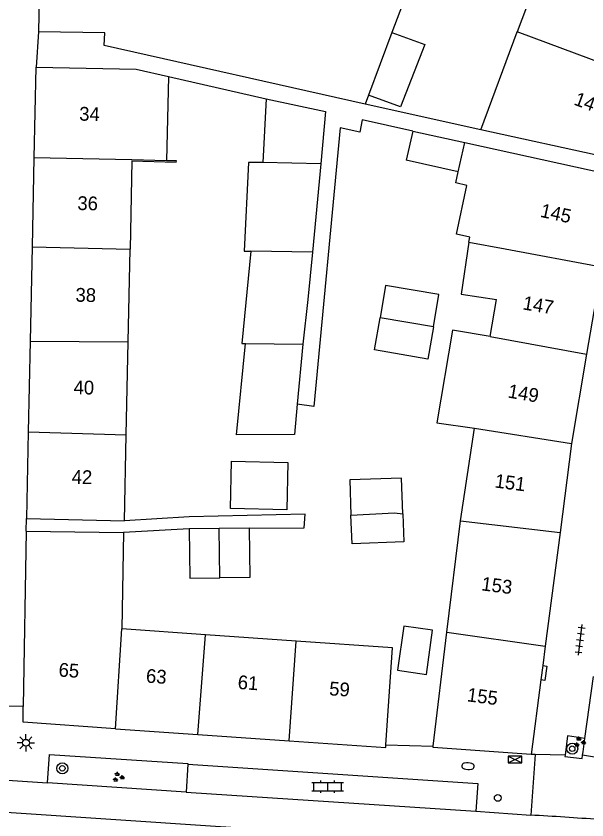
# Model space of a CAD drawing. Extents: x 132994 to 136000, y 393499 to 395512.
# Drawn here: x 133687.6 to 133729, y 395391.3 to 395449.7 of the extents above; entities that cross this region are included whole.
import ezdxf

# ---------------------------------------------------------------- set-up
doc = ezdxf.new("R2010")
doc.units = 0
for name, color, linetype in [('gg-afsc-erfafscheiding', 7, 'Continuous'), ('gg-afsc-hekwerk', 7, 'Continuous'), ('gg-afsc-muur', 7, 'Continuous'), ('gg-anno-huisnummerreeks BGT', 7, 'Continuous'), ('gg-bbg-bijgebouw', 7, 'Continuous'), ('gg-bbg-gedigitaliseerde bebouwing', 7, 'Continuous'), ('gg-bbg-gedigitaliseerde bijgebouw', 7, 'Continuous'), ('gg-bbg-hoofdgebouw', 7, 'Continuous'), ('gg-bbg-tussenscheiding', 7, 'Continuous'), ('gg-knt-verharding', 7, 'Continuous'), ('gg-knt-verharding nz', 7, 'Continuous'), ('gt-grn-vlakafsluiter', 7, 'Continuous'), ('gt-grn-weggrens', 7, 'Continuous'), ('gt-symb-boom', 7, 'Continuous'), ('gt-symb-brandkraan', 7, 'Continuous'), ('gt-symb-groenvak', 7, 'Continuous'), ('gt-symb-klinker verharding', 7, 'Continuous'), ('gt-symb-lichtmast', 7, 'Continuous'), ('gt-symb-tegel verharding', 7, 'Continuous'), ('gt-symb-verkeersregelinstallatiekast', 7, 'Continuous'), ('gt-symb-verkeersregelinstallatiepaal', 7, 'Continuous')]:
    doc.layers.add(name, color=color, linetype=linetype)

# ---------------------------------------------------------------- blocks, each defined once
blk = doc.blocks.new('gt0-TEG1')
at = {"layer": 'gt-symb-tegel verharding'}
for p, q in [((-1.125, 0), (1.125, 0)), ((-0.9, -0.25), (-0.9, 0.25)), ((-0.45, -0.25), (-0.45, 0.25)), ((0, -0.25), (0, 0.25)), ((0.45, -0.25), (0.45, 0.25)), ((0.9, -0.25), (0.9, 0.25))]:
    blk.add_line(p, q, dxfattribs=at)
blk = doc.blocks.new('gt0-VRIKST')
at = {"layer": 'gt-symb-verkeersregelinstallatiekast'}
for p, q in [((-0.501, -0.249), (0.501, 0.249)), ((-0.501, 0.249), (0.501, -0.249))]:
    blk.add_line(p, q, dxfattribs=at)
blk.add_lwpolyline([(0.501, 0.249), (-0.501, 0.249), (-0.501, -0.249), (0.501, -0.249)], close=True, dxfattribs=at)
blk = doc.blocks.new('gt0-BOOM')
at = {"layer": 'gt-symb-boom'}
for radius in [0.4, 0.2]:
    blk.add_circle((0, 0), radius, dxfattribs=at)
blk = doc.blocks.new('gt0-GRVAK')
at = {"layer": 'gt-symb-groenvak'}
for p, q in [((-0.11, 0.189), (-0.228, 0.24)), ((-0.182, 0.153), (0.088, 0.153)), ((-0.091, 0.211), (-0.156, 0.322)), ((-0.047, 0.214), (-0.047, 0.393)), ((-0.004, 0.211), (0.061, 0.322)), ((0.015, 0.189), (0.133, 0.24)), ((0.262, -0.052), (0.197, 0.059)), ((0.305, -0.049), (0.305, 0.13)), ((0.349, -0.052), (0.414, 0.059)), ((-0.245, -0.228), (-0.363, -0.177)), ((-0.318, -0.264), (-0.047, -0.264)), ((-0.226, -0.206), (-0.291, -0.095)), ((-0.183, -0.203), (-0.183, -0.024)), ((-0.139, -0.206), (-0.074, -0.095)), ((-0.12, -0.228), (-0.002, -0.177)), ((0.243, -0.074), (0.125, -0.023)), ((0.17, -0.11), (0.441, -0.11)), ((0.368, -0.074), (0.486, -0.023))]:
    blk.add_line(p, q, dxfattribs=at)
blk = doc.blocks.new('gt0-VIPAAL')
at = {"layer": 'gt-symb-verkeersregelinstallatiepaal'}
blk.add_circle((0, 0), 0.25, dxfattribs=at)
blk = doc.blocks.new('gt0-KL1')
at = {"layer": 'gt-symb-klinker verharding'}
for p, q in [((-1.15, 0.3), (1.15, 0.3)), ((-1, -0.3), (-1, 0.3)), ((-0.5, 0.3), (-0.5, 0.45)), ((0, -0.3), (0, 0.3)), ((0.5, 0.3), (0.5, 0.45)), ((1, -0.3), (1, 0.3)), ((-1.15, -0.3), (1.15, -0.3)), ((-0.5, -0.45), (-0.5, -0.3)), ((0.5, -0.45), (0.5, -0.3))]:
    blk.add_line(p, q, dxfattribs=at)
blk = doc.blocks.new('gt0-BR')
at = {"layer": 'gt-symb-brandkraan'}
for centre, radius, start, end in [((-0.244, 0), 0.206, 107.56694, 252.43307), ((0.599, -2.664), 3, 106.89205, 107.56694), ((0, -0.691), 0.938, 73.10799, 106.89205), ((-0.599, -2.664), 3, 72.43309, 73.10799), ((0.244, 0), 0.206, 287.56695, 72.43309), ((0.599, 2.664), 3, 252.43307, 253.10797), ((0, 0.691), 0.938, 253.10797, 286.89206), ((-0.599, 2.664), 3, 286.89206, 287.56695)]:
    blk.add_arc(centre, radius, start, end, dxfattribs=at)
blk = doc.blocks.new('gt0-LMAST')
at = {"layer": 'gt-symb-lichtmast'}
for p, q in [((-0.005, 0.246), (-0.005, 0.621)), ((-0.182, 0.173), (-0.447, 0.438)), ((0.172, 0.173), (0.437, 0.438)), ((-0.255, -0.004), (-0.63, -0.004)), ((-0.182, -0.181), (-0.447, -0.446)), ((-0.005, -0.254), (-0.005, -0.629)), ((0.437, -0.446), (0.172, -0.181)), ((0.245, -0.004), (0.62, -0.004))]:
    blk.add_line(p, q, dxfattribs=at)
blk.add_circle((-0.005, -0.004), 0.25, dxfattribs=at)

msp = doc.modelspace()

# ---------------------------------------------------------------- linework, layer by layer
at = {"layer": 'gg-afsc-erfafscheiding'}
for p, q in [((133716.088, 395451.817), (133714.863, 395448.543)), ((133721.322, 395441.451), (133712.93, 395443.333)), ((133716.383, 395441.369), (133712.695, 395442.196)), ((133700.137, 395412.473), (133695.368, 395412.197))]:
    msp.add_line(p, q, dxfattribs=at)
for points in [[(133712.93, 395443.333), (133693.958, 395447.587), (133694.012, 395448.507), (133689.195, 395448.588)], [(133712.695, 395442.196), (133712.527, 395441.283), (133711.096, 395441.603)], [(133711.096, 395441.603), (133709.193, 395421.365), (133707.994, 395421.523)], [(133704.503, 395412.518), (133708.485, 395412.558), (133708.554, 395413.551), (133700.147, 395413.341), (133695.439, 395413.066)]]:
    msp.add_lwpolyline(points, dxfattribs=at)
at = {"layer": 'gg-afsc-hekwerk'}
msp.add_line((133689.398, 395456.631), (133689.195, 395448.588), dxfattribs=at)
at = {"layer": 'gg-afsc-muur'}
for p, q in [((133698.635, 395445.333), (133705.721, 395443.721)), ((133714.424, 395396.79), (133717.862, 395396.689))]:
    msp.add_line(p, q, dxfattribs=at)
at = {"layer": 'gg-bbg-bijgebouw'}
for p, q in [((133714.863, 395448.543), (133713.173, 395443.989)), ((133716.383, 395441.369), (133715.907, 395439.251)), ((133716.383, 395441.369), (133720.149, 395440.542)), ((133709.693, 395438.992), (133709.09, 395432.576))]:
    msp.add_line(p, q, dxfattribs=at)
for points in [[(133714.863, 395448.543), (133717.242, 395447.662), (133715.498, 395443.126), (133713.173, 395443.989)], [(133705.721, 395443.721), (133710.051, 395442.799), (133709.693, 395438.992)], [(133709.09, 395432.576), (133708.766, 395429.127), (133708.404, 395425.888)]]:
    msp.add_lwpolyline(points, dxfattribs=at)
at = {"layer": 'gg-bbg-gedigitaliseerde bebouwing'}
for p, q in [((133695.979, 395439.199), (133695.847, 395432.786)), ((133695.708, 395426.049), (133695.847, 395432.786)), ((133721.985, 395426.446), (133722.446, 395429.13)), ((133695.568, 395419.314), (133695.708, 395426.049)), ((133719.836, 395413.067), (133720.848, 395419.799)), ((133695.439, 395413.066), (133695.568, 395419.314)), ((133688.33, 395413.22), (133695.439, 395413.066)), ((133718.859, 395404.97), (133719.836, 395413.067)), ((133688.3, 395412.31), (133695.368, 395412.197)), ((133695.368, 395412.197), (133695.257, 395405.205)), ((133701.332, 395404.783), (133695.257, 395405.205)), ((133707.907, 395404.326), (133701.332, 395404.783)), ((133717.862, 395396.689), (133718.859, 395404.97))]:
    msp.add_line(p, q, dxfattribs=at)
for points in [[(133720.454, 395433.31), (133720.509, 395433.667), (133719.561, 395433.88), (133720.292, 395437.425), (133719.492, 395437.604), (133719.671, 395438.405)], [(133720.454, 395433.31), (133719.88, 395429.533), (133722.446, 395429.13)], [(133721.985, 395426.446), (133719.27, 395426.91), (133718.117, 395420.17), (133720.848, 395419.799)], [(133714.424, 395396.79), (133714.917, 395403.839), (133707.907, 395404.326)]]:
    msp.add_lwpolyline(points, dxfattribs=at)
at = {"layer": 'gg-bbg-gedigitaliseerde bijgebouw'}
for p, q in [((133705.721, 395443.721), (133705.492, 395439.079)), ((133719.671, 395438.405), (133715.907, 395439.251)), ((133708.404, 395425.888), (133707.994, 395421.523)), ((133702.32, 395412.495), (133700.137, 395412.473)), ((133704.503, 395412.518), (133702.32, 395412.495))]:
    msp.add_line(p, q, dxfattribs=at)
for points in [[(133705.492, 395439.079), (133704.449, 395439.094), (133704.143, 395432.657), (133704.63, 395432.649)], [(133704.63, 395432.649), (133703.969, 395425.944), (133704.241, 395425.941)], [(133717.876, 395427.148), (133718.277, 395429.488), (133714.407, 395430.151), (133714.006, 395427.812)], [(133717.876, 395427.148), (133717.476, 395424.809), (133713.605, 395425.472), (133714.006, 395427.812)], [(133707.994, 395421.523), (133707.787, 395419.322), (133703.587, 395419.311), (133704.241, 395425.941)], [(133703.147, 395413.943), (133703.219, 395417.383), (133707.307, 395417.299), (133707.236, 395413.858), (133703.147, 395413.943)], [(133715.662, 395413.559), (133715.567, 395416.164), (133711.797, 395416.027), (133711.89, 395413.466)], [(133715.662, 395413.559), (133715.736, 395411.533), (133711.965, 395411.396), (133711.89, 395413.466)], [(133700.137, 395412.473), (133700.192, 395408.885), (133702.375, 395408.907)], [(133704.503, 395412.518), (133704.557, 395408.929), (133702.375, 395408.907)], [(133715.274, 395402.196), (133717.365, 395401.902), (133717.818, 395405.118), (133715.728, 395405.413), (133715.274, 395402.196)]]:
    msp.add_lwpolyline(points, dxfattribs=at)
at = {"layer": 'gg-bbg-hoofdgebouw'}
for p, q in [((133726.081, 395454.265), (133723.968, 395448.578)), ((133721.322, 395441.451), (133723.968, 395448.578)), ((133689.008, 395446.021), (133688.872, 395439.424)), ((133689.008, 395446.021), (133689.04, 395446.02)), ((133698.635, 395445.333), (133698.489, 395439.221)), ((133731.97, 395439.137), (133721.322, 395441.451)), ((133720.149, 395440.542), (133731.504, 395438.049)), ((133688.872, 395439.424), (133688.738, 395432.955)), ((133688.738, 395432.955), (133688.596, 395426.102)), ((133730.07, 395431.5), (133729.003, 395425.168)), ((133688.596, 395426.102), (133688.46, 395419.517)), ((133729.003, 395425.168), (133727.91, 395418.68)), ((133688.46, 395419.517), (133688.33, 395413.22)), ((133727.91, 395418.68), (133727.071, 395412.214)), ((133688.3, 395412.31), (133688.098, 395399.561)), ((133727.071, 395412.214), (133725.999, 395403.949)), ((133725.999, 395403.949), (133725.816, 395402.536)), ((133725.816, 395402.536), (133725.681, 395401.495)), ((133725.681, 395401.495), (133724.98, 395396.09)), ((133694.788, 395397.954), (133700.772, 395397.538)), ((133700.772, 395397.538), (133707.399, 395397.077))]:
    msp.add_line(p, q, dxfattribs=at)
for points in [[(133689.04, 395446.02), (133696.292, 395445.876), (133698.635, 395445.333)], [(133695.979, 395439.199), (133699.207, 395439.102), (133699.21, 395439.202), (133698.489, 395439.221)], [(133694.788, 395397.954), (133688.08, 395398.42), (133688.098, 395399.561)], [(133707.399, 395397.077), (133714.41, 395396.59), (133714.424, 395396.79)], [(133724.98, 395396.09), (133717.85, 395396.59), (133717.862, 395396.689)]]:
    msp.add_lwpolyline(points, dxfattribs=at)
at = {"layer": 'gg-bbg-tussenscheiding'}
for p, q in [((133734.082, 395444.816), (133723.968, 395448.578)), ((133719.671, 395438.405), (133720.149, 395440.542)), ((133695.981, 395439.277), (133688.872, 395439.424)), ((133698.489, 395439.221), (133695.981, 395439.277)), ((133709.693, 395438.992), (133705.492, 395439.079)), ((133720.454, 395433.31), (133723.08, 395432.816)), ((133688.738, 395432.955), (133695.847, 395432.786)), ((133709.09, 395432.576), (133704.63, 395432.649)), ((133723.08, 395432.816), (133730.07, 395431.5)), ((133717.876, 395427.148), (133714.006, 395427.812)), ((133721.985, 395426.446), (133729.003, 395425.168)), ((133688.596, 395426.102), (133695.708, 395426.049)), ((133704.241, 395425.941), (133708.404, 395425.888)), ((133720.848, 395419.799), (133727.91, 395418.68)), ((133688.46, 395419.517), (133695.568, 395419.314)), ((133719.836, 395413.067), (133727.071, 395412.214)), ((133702.375, 395408.907), (133702.32, 395412.495)), ((133694.788, 395397.954), (133695.257, 395405.205)), ((133700.772, 395397.538), (133701.332, 395404.783)), ((133718.859, 395404.97), (133725.999, 395403.949)), ((133707.399, 395397.077), (133707.907, 395404.326))]:
    msp.add_line(p, q, dxfattribs=at)
msp.add_lwpolyline([(133711.89, 395413.466), (133715.039, 395413.632), (133715.662, 395413.559)], dxfattribs=at)
at = {"layer": 'gg-knt-verharding'}
for p, q in [((133689.195, 395448.588), (133689.04, 395446.02)), ((133688.3, 395412.31), (133688.33, 395413.22)), ((133728.881, 395397.245), (133729.502, 395401.748)), ((133728.748, 395396.281), (133728.881, 395397.245)), ((133725.266, 395396.082), (133724.94, 395391.676)), ((133728.712, 395396.023), (133728.748, 395396.281)), ((133730.012, 395395.824), (133728.712, 395396.023)), ((133700.041, 395395.374), (133699.924, 395393.354)), ((133684.521, 395394.368), (133689.85, 395394.019)), ((133699.924, 395393.354), (133689.85, 395394.019)), ((133699.924, 395393.354), (133720.95, 395391.971)), ((133720.95, 395391.971), (133724.94, 395391.676))]:
    msp.add_line(p, q, dxfattribs=at)
for points in [[(133725.816, 395402.536), (133726.113, 395402.497), (133725.978, 395401.456), (133725.681, 395401.495)], [(133728.881, 395397.245), (133727.604, 395397.43), (133727.435, 395396.023)], [(133689.85, 395394.019), (133689.992, 395396.091), (133700.045, 395395.439), (133700.041, 395395.374)], [(133727.435, 395396.023), (133727.426, 395395.945), (133728.679, 395395.781), (133728.712, 395396.023)], [(133700.041, 395395.374), (133721.113, 395393.976), (133720.95, 395391.971)]]:
    msp.add_lwpolyline(points, dxfattribs=at)
msp.add_arc((133715.552, 395212.221), 179.7, 85.42171, 87.00539, dxfattribs=at)
at = {"layer": 'gg-knt-verharding nz'}
msp.add_lwpolyline([(133672.002, 395392.879), (133702.058, 395390.884), (133724.92, 395389.395)], dxfattribs=at)
at = {"layer": 'gt-grn-vlakafsluiter'}
msp.add_line((133713.173, 395443.989), (133712.93, 395443.333), dxfattribs=at)
at = {"layer": 'gt-grn-weggrens'}
for p, q in [((133688.098, 395399.561), (133686.447, 395399.586)), ((133725.266, 395396.082), (133724.98, 395396.09)), ((133727.435, 395396.023), (133725.266, 395396.082))]:
    msp.add_line(p, q, dxfattribs=at)

# ---------------------------------------------------------------- block references
at = {"layer": 'gt-symb-boom'}
for p in [(133727.956, 395396.5), (133690.928, 395395.072)]:
    msp.add_blockref('gt0-BOOM', p, dxfattribs=at)
at = {"layer": 'gt-symb-brandkraan', "rotation": -4.302011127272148}
msp.add_blockref('gt0-BR', (133720.386, 395395.234), dxfattribs=at)
at = {"layer": 'gt-symb-groenvak'}
for p in [(133728.484, 395396.984), (133694.979, 395394.438)]:
    msp.add_blockref('gt0-GRVAK', p, dxfattribs=at)
at = {"layer": 'gt-symb-klinker verharding'}
msp.add_blockref('gt0-KL1', (133710.2, 395393.746), dxfattribs=at)
at = {"layer": 'gt-symb-lichtmast'}
msp.add_blockref('gt0-LMAST', (133688.291, 395396.936), dxfattribs=at)
at = {"layer": 'gt-symb-tegel verharding', "rotation": -97.23872650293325}
msp.add_blockref('gt0-TEG1', (133728.522, 395404.406), dxfattribs=at)
at = {"layer": 'gt-symb-verkeersregelinstallatiekast'}
msp.add_blockref('gt0-VRIKST', (133723.8, 395395.718), dxfattribs=at)
at = {"layer": 'gt-symb-verkeersregelinstallatiepaal'}
msp.add_blockref('gt0-VIPAAL', (133722.55, 395392.93), dxfattribs=at)

# ---------------------------------------------------------------- texts
at = {"layer": 'gg-anno-huisnummerreeks BGT'}
for s, rotation, p in [('143', 339.6, (133728.01, 395443.308)), ('34', 358.8, (133692.152, 395442.132)), ('36', 358.8, (133692.018, 395435.641)), ('145', 347.6, (133725.581, 395435.148)), ('38', 358.8, (133691.88, 395428.98)), ('147', 350.4, (133724.314, 395428.423)), ('40', 358.8, (133691.741, 395422.261)), ('149', 350.4, (133723.234, 395422.017)), ('42', 358.8, (133691.606, 395415.751)), ('151', 352.6, (133722.287, 395415.483)), ('153', 352.6, (133721.317, 395408.012)), ('65', 356, (133690.635, 395401.751)), ('63', 356, (133696.981, 395401.31)), ('61', 356, (133703.643, 395400.847)), ('59', 356, (133710.283, 395400.385)), ('155', 352.6, (133720.272, 395399.95))]:
    msp.add_text(s, height=1, rotation=rotation, dxfattribs=at).set_placement(p)

doc.saveas('drawing.dxf')
